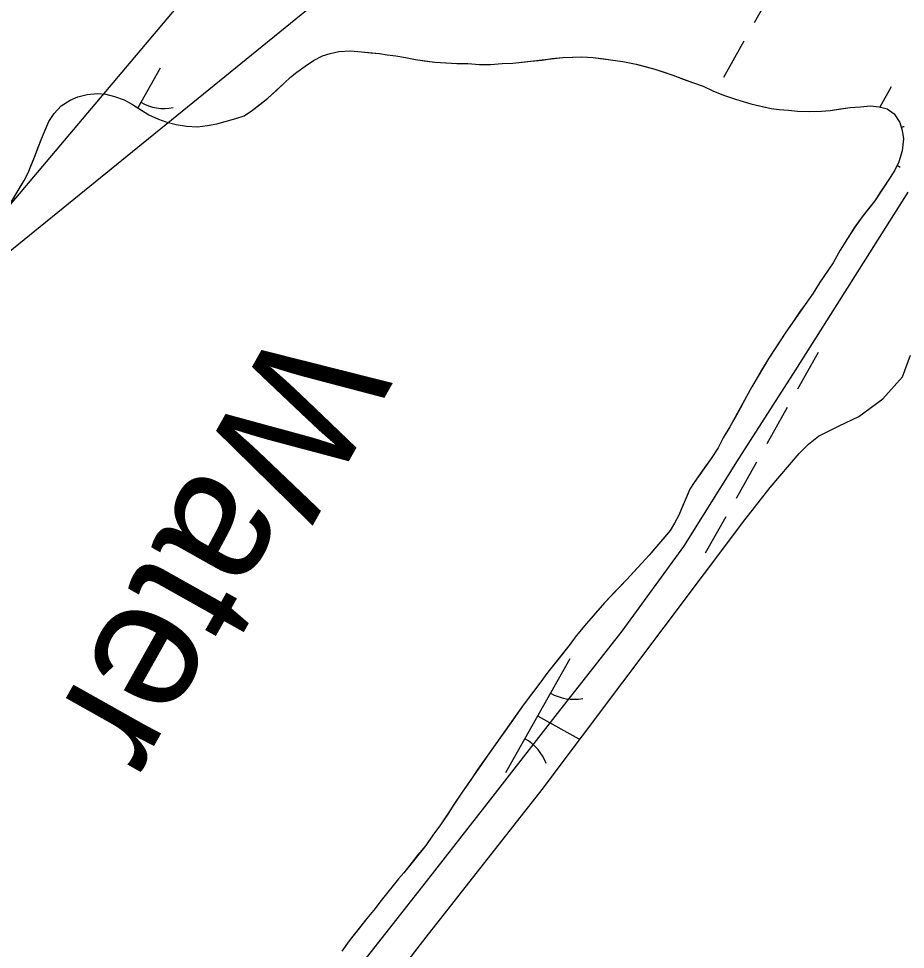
# Model space of a CAD drawing. Extents: x 3913936 to 3933962, y 195330 to 217741.
# Drawn here: x 3921984 to 3922323.1, y 201772 to 202128 of the extents above; entities that cross this region are included whole.
import ezdxf

# ---------------------------------------------------------------- set-up
doc = ezdxf.new("R2010")
doc.units = 0
for name, color, linetype in [('V-RIVR-IDEN', 7, 'Continuous'), ('V-RRAP-FSHR', 7, 'Continuous'), ('V-TOPO-SHOR', 7, 'Continuous'), ('V-UTIL-LINE', 7, 'Continuous'), ('V-WETL-SWMP', 7, 'Continuous')]:
    doc.layers.add(name, color=color, linetype=linetype)

msp = doc.modelspace()

# ---------------------------------------------------------------- linework, layer by layer
at = {"layer": 'V-RRAP-FSHR'}
msp.add_lwpolyline([(3922116.18, 201767.62), (3922140.83, 201799.13), (3922165.47, 201830.63), (3922190.12, 201862.13), (3922214.76, 201893.64), (3922238.39, 201926.12), (3922259.53, 201959.85), (3922281.16, 201993.59), (3922302.51, 202027.32), (3922324.2, 202061.57)], dxfattribs=at)
at = {"layer": 'V-TOPO-SHOR'}
for points in [[(3922027.59, 202095.11), (3922030.94, 202092.93), (3922033.78, 202091.14), (3922037.51, 202089.48), (3922040.35, 202088.45), (3922044.21, 202087.43), (3922048.2, 202086.8), (3922052.45, 202086.56), (3922056.18, 202087.08), (3922059.78, 202087.74), (3922062.99, 202088.65), (3922067.1, 202089.82), (3922070.19, 202090.85), (3922073.4, 202092.92), (3922076.09, 202094.99), (3922079.3, 202097.57), (3922082.9, 202100.79), (3922085.59, 202103.24), (3922088.03, 202105.57), (3922090.34, 202107.5), (3922093.55, 202109.83), (3922096.76, 202111.9), (3922100.23, 202113.71), (3922103.19, 202114.62), (3922106.4, 202115.4), (3922110.9, 202115.67), (3922115.15, 202115.29), (3922118.75, 202114.92), (3922121.97, 202114.67), (3922124.93, 202114.16), (3922128.27, 202113.79), (3922132.01, 202113.15), (3922135.74, 202112.39), (3922139.09, 202111.89), (3922143.21, 202111.38), (3922147.45, 202111.01), (3922151.57, 202110.76), (3922155.81, 202110.77), (3922160.19, 202110.4), (3922164.44, 202110.41), (3922168.94, 202110.81), (3922172.93, 202110.95), (3922176.53, 202111.35), (3922179.87, 202111.74), (3922184.25, 202112.14), (3922187.97, 202112.66), (3922192.09, 202113.06), (3922195.95, 202113.2), (3922199.42, 202113.34), (3922203.67, 202113.09), (3922207.92, 202112.59), (3922211.26, 202112.09), (3922215.12, 202111.58), (3922220.14, 202110.57), (3922223.62, 202109.68), (3922227.35, 202108.66), (3922230.44, 202107.64), (3922234.18, 202106.36), (3922238.17, 202104.83), (3922241.65, 202103.55), (3922245.77, 202102.15), (3922249.5, 202100.36), (3922253.5, 202098.7), (3922258.13, 202097.16), (3922261.09, 202096.27), (3922264.06, 202095.38), (3922267.79, 202094.49), (3922271.78, 202093.6), (3922274.87, 202093.23), (3922278.47, 202092.98), (3922281.82, 202092.6), (3922286.32, 202092.48), (3922291.08, 202092.63), (3922294.3, 202092.89), (3922298.28, 202093.42), (3922302.01, 202093.94), (3922306, 202094.21), (3922309.73, 202094.61), (3922313.08, 202094.23), (3922316.17, 202093.47), (3922318.87, 202091.55), (3922320.94, 202088.21), (3922321.85, 202085.12), (3922322.37, 202082.03), (3922321.87, 202077.4), (3922320.6, 202073.15), (3922319.06, 202070.06), (3922317.27, 202067.23), (3922315.48, 202064.52), (3922313.55, 202061.68), (3922311.37, 202058.33), (3922309.32, 202055.62), (3922306.63, 202052.14), (3922303.81, 202048.27), (3922300.99, 202043.89), (3922298.18, 202039.38), (3922295.49, 202034.61), (3922293.56, 202031.78), (3922290.23, 202026.88), (3922287.8, 202023.02), (3922284.73, 202018.63)], [(3921982.02, 202059.22), (3921984.45, 202063.34), (3921986.12, 202066.05), (3921987.65, 202069.01), (3921988.8, 202071.97), (3921990.08, 202074.93), (3921991.36, 202078.41), (3921992.76, 202082.02), (3921994.04, 202085.11), (3921995.58, 202088.59), (3921997.62, 202091.68), (3922000.32, 202094.65), (3922003.66, 202096.84), (3922006.61, 202098.01), (3922010.21, 202098.92), (3922014.2, 202099.32), (3922017.29, 202099.07), (3922020.64, 202098.18), (3922024.37, 202096.9), (3922027.59, 202095.11)], [(3922284.73, 202018.63), (3922282.93, 202016.05), (3922280.11, 202011.93), (3922277.17, 202007.68), (3922274.09, 202002.91), (3922270.89, 201998.14), (3922268.07, 201993.5), (3922266.02, 201989.89), (3922264.36, 201987.18), (3922262.31, 201983.45), (3922260.01, 201979.07), (3922258.47, 201976.36), (3922256.04, 201971.85), (3922253.48, 201967.6), (3922251.56, 201963.86), (3922248.87, 201959.74), (3922246.43, 201956.39), (3922244.64, 201953.81), (3922242.33, 201950.59), (3922240.67, 201948.01), (3922239.39, 201944.92), (3922237.98, 201941.7), (3922236.45, 201938.09), (3922234.78, 201935), (3922233.12, 201932.16), (3922230.43, 201928.94), (3922227.86, 201925.97), (3922225.17, 201922.75), (3922222.35, 201919.65), (3922219.01, 201916.17), (3922216.7, 201913.59), (3922211.96, 201908.69), (3922208.11, 201904.56), (3922205.42, 201901.46), (3922201.18, 201896.57), (3922197.21, 201891.92), (3922194.9, 201888.7), (3922190.67, 201883.41), (3922186.44, 201878), (3922183.36, 201873.74), (3922180.93, 201870.65), (3922176.96, 201865.36), (3922172.86, 201859.56), (3922168.75, 201853.76), (3922164.91, 201848.48), (3922161.58, 201843.58), (3922159.66, 201840.87), (3922156.45, 201836.1), (3922153.63, 201832.11), (3922149.92, 201826.56), (3922148.12, 201823.73), (3922145.31, 201819.6), (3922142.36, 201815.61), (3922139.67, 201811.74), (3922136.72, 201808.13), (3922134.54, 201805.29), (3922131.33, 201801.3), (3922129.28, 201798.97), (3922125.69, 201794.46), (3922122.1, 201790.08), (3922120.31, 201787.63), (3922117.1, 201783.76), (3922114.02, 201779.76), (3922110.44, 201775.25), (3922107.62, 201771.25)]]:
    msp.add_lwpolyline(points, dxfattribs=at)
at = {"layer": 'V-UTIL-LINE'}
for points in [[(3928315.82, 212388.13), (3926944.7, 210748.94), (3926592.74, 210251.47), (3926408.93, 209914.99), (3925628.64, 208474.44), (3925139.98, 207727.42), (3924555.96, 206253.65), (3924055.82, 204771.45), (3923484.9, 203858.52), (3922256.01, 202262.65), (3921816.4, 201905.57), (3920704.84, 200345.08), (3920462.44, 200062.72)], [(3928328.32, 212380.93), (3926784.14, 210502.92), (3926424.72, 209908.68), (3925640.45, 208467.64), (3924952.2, 207329.25), (3923971.74, 204752.16), (3923252.9, 203563.68), (3921560.17, 201558.84), (3920397.87, 200112.86)]]:
    msp.add_lwpolyline(points, dxfattribs=at)
at = {"layer": 'V-WETL-SWMP'}
for p, q in [((3922273.13, 202140.3), (3922265.29, 202126.36)), ((3922261.37, 202119.38), (3922253.53, 202105.44)), ((3922096.76, 202111.9), (3922100.23, 202113.71)), ((3922100.23, 202113.71), (3922103.19, 202114.62)), ((3922103.19, 202114.62), (3922106.4, 202115.4)), ((3922106.4, 202115.4), (3922110.9, 202115.67)), ((3922110.9, 202115.67), (3922121.97, 202114.67)), ((3922121.97, 202114.67), (3922124.93, 202114.16)), ((3922124.93, 202114.16), (3922128.27, 202113.79)), ((3922128.27, 202113.79), (3922132.01, 202113.15)), ((3922192.09, 202113.06), (3922199.42, 202113.34)), ((3922199.42, 202113.34), (3922203.67, 202113.1)), ((3922090.34, 202107.5), (3922093.55, 202109.83)), ((3922093.55, 202109.83), (3922096.76, 202111.9)), ((3922132.01, 202113.15), (3922135.74, 202112.39)), ((3922135.74, 202112.39), (3922143.21, 202111.38)), ((3922143.21, 202111.38), (3922151.57, 202110.76)), ((3922151.57, 202110.76), (3922155.81, 202110.77)), ((3922155.81, 202110.77), (3922160.19, 202110.4)), ((3922160.19, 202110.4), (3922164.44, 202110.41)), ((3922164.44, 202110.41), (3922168.94, 202110.81)), ((3922168.94, 202110.81), (3922172.93, 202110.95)), ((3922172.93, 202110.95), (3922192.09, 202113.06)), ((3922203.67, 202113.1), (3922215.12, 202111.58)), ((3922215.12, 202111.58), (3922220.14, 202110.57)), ((3922220.14, 202110.57), (3922227.35, 202108.66)), ((3922038.11, 202109.04), (3922029.56, 202093.84)), ((3922088.03, 202105.57), (3922090.34, 202107.5)), ((3922227.35, 202108.66), (3922234.18, 202106.36)), ((3922234.18, 202106.36), (3922241.65, 202103.55)), ((3922079.3, 202097.57), (3922085.59, 202103.24)), ((3922085.59, 202103.24), (3922088.03, 202105.57)), ((3922241.65, 202103.55), (3922245.77, 202102.15)), ((3922010.21, 202098.92), (3922014.2, 202099.32)), ((3922014.2, 202099.32), (3922017.29, 202099.07)), ((3922017.29, 202099.07), (3922020.64, 202098.18)), ((3922245.77, 202102.15), (3922249.5, 202100.36)), ((3922249.5, 202100.36), (3922253.5, 202098.7)), ((3922317.71, 202101.82), (3922313.4, 202094.15)), ((3922000.32, 202094.65), (3922003.66, 202096.84)), ((3922003.66, 202096.84), (3922006.61, 202098.01)), ((3922006.61, 202098.01), (3922010.21, 202098.92)), ((3922020.64, 202098.18), (3922024.37, 202096.9)), ((3922024.37, 202096.9), (3922027.59, 202095.11)), ((3922073.4, 202092.92), (3922079.3, 202097.57)), ((3922253.5, 202098.7), (3922258.13, 202097.16)), ((3922258.13, 202097.16), (3922264.06, 202095.38)), ((3921997.62, 202091.68), (3922000.32, 202094.65)), ((3922027.59, 202095.11), (3922033.78, 202091.14)), ((3922070.19, 202090.85), (3922073.4, 202092.92)), ((3922264.06, 202095.38), (3922271.78, 202093.6)), ((3922271.78, 202093.6), (3922274.87, 202093.22)), ((3922274.87, 202093.22), (3922278.47, 202092.98)), ((3922278.47, 202092.98), (3922281.82, 202092.6)), ((3922281.82, 202092.6), (3922286.32, 202092.48)), ((3922286.32, 202092.48), (3922291.08, 202092.63)), ((3922291.08, 202092.63), (3922294.3, 202092.89)), ((3922294.3, 202092.89), (3922302.01, 202093.94)), ((3922302.01, 202093.94), (3922306, 202094.21)), ((3922306, 202094.21), (3922309.73, 202094.61)), ((3922309.73, 202094.61), (3922313.08, 202094.23)), ((3922313.08, 202094.23), (3922316.17, 202093.47)), ((3922316.17, 202093.47), (3922318.87, 202091.55)), ((3921992.76, 202082.02), (3921995.58, 202088.58)), ((3921995.58, 202088.58), (3921997.62, 202091.68)), ((3922033.78, 202091.14), (3922037.51, 202089.47)), ((3922037.51, 202089.47), (3922040.35, 202088.45)), ((3922040.35, 202088.45), (3922044.21, 202087.43)), ((3922059.78, 202087.74), (3922067.1, 202089.81)), ((3922067.1, 202089.81), (3922070.19, 202090.85)), ((3922318.87, 202091.55), (3922320.94, 202088.21)), ((3922044.21, 202087.43), (3922048.2, 202086.8)), ((3922048.2, 202086.8), (3922052.45, 202086.56)), ((3922052.45, 202086.56), (3922056.18, 202087.08)), ((3922056.18, 202087.08), (3922059.78, 202087.74)), ((3922320.94, 202088.21), (3922321.85, 202085.12)), ((3922321.85, 202085.12), (3922322.37, 202082.04)), ((3921990.08, 202074.93), (3921992.76, 202082.02)), ((3922322.37, 202082.04), (3922321.87, 202077.4)), ((3921987.65, 202069.01), (3921990.08, 202074.93)), ((3922321.87, 202077.4), (3922320.6, 202073.15)), ((3922320.6, 202073.15), (3922319.06, 202070.06)), ((3922319.96, 202071.87), (3922321.15, 202071.21)), ((3921986.12, 202066.05), (3921987.65, 202069.01)), ((3922317.27, 202067.23), (3922311.38, 202058.33)), ((3922319.06, 202070.06), (3922317.27, 202067.23)), ((3921980.35, 202056.51), (3921986.12, 202066.05)), ((3922311.38, 202058.33), (3922306.63, 202052.14)), ((3922306.63, 202052.14), (3922303.81, 202048.28)), ((3922303.81, 202048.28), (3922298.18, 202039.38)), ((3922298.18, 202039.38), (3922295.49, 202034.61)), ((3922295.49, 202034.61), (3922290.23, 202026.88)), ((3922290.23, 202026.88), (3922287.8, 202023.02)), ((3922287.8, 202023.02), (3922284.73, 202018.63)), ((3922284.73, 202018.63), (3922277.17, 202007.68)), ((3922277.17, 202007.68), (3922270.89, 201998.14)), ((3922289.7, 202000.21), (3922281.86, 201986.27)), ((3922270.89, 201998.14), (3922264.36, 201987.18)), ((3922321.98, 201991.02), (3922325.05, 201999.26)), ((3922314.54, 201982.51), (3922321.98, 201991.02)), ((3922264.36, 201987.18), (3922256.04, 201971.85)), ((3922305.3, 201975.79), (3922314.54, 201982.51)), ((3922277.94, 201979.29), (3922270.1, 201965.35)), ((3922297.85, 201972.17), (3922305.3, 201975.79)), ((3922256.04, 201971.85), (3922253.48, 201967.6)), ((3922289.88, 201968.29), (3922297.85, 201972.17)), ((3922253.48, 201967.6), (3922251.56, 201963.86)), ((3922286.03, 201965.19), (3922289.88, 201968.29)), ((3922251.56, 201963.86), (3922248.87, 201959.74)), ((3922282.44, 201961.58), (3922286.03, 201965.19)), ((3922271.41, 201948.68), (3922282.44, 201961.58)), ((3922248.87, 201959.74), (3922242.33, 201950.58)), ((3922266.18, 201958.37), (3922258.34, 201944.42)), ((3922242.33, 201950.58), (3922240.67, 201948.01)), ((3922240.67, 201948.01), (3922236.45, 201938.09)), ((3922261.67, 201936.31), (3922271.41, 201948.68)), ((3922184.25, 201833.17), (3922261.67, 201936.31)), ((3922236.45, 201938.09), (3922234.78, 201935)), ((3922254.42, 201937.45), (3922246.58, 201923.5)), ((3922233.12, 201932.16), (3922225.17, 201922.75)), ((3922234.78, 201935), (3922233.12, 201932.16)), ((3922225.17, 201922.75), (3922216.7, 201913.59)), ((3922216.7, 201913.59), (3922208.11, 201904.56)), ((3922208.11, 201904.56), (3922201.18, 201896.57)), ((3922201.18, 201896.57), (3922197.21, 201891.92)), ((3922197.21, 201891.92), (3922194.9, 201888.7)), ((3922194.9, 201888.7), (3922186.44, 201878)), ((3922194.74, 201883.06), (3922170.23, 201839.47)), ((3922186.44, 201878), (3922183.37, 201873.74)), ((3922183.37, 201873.74), (3922176.96, 201865.36)), ((3922176.96, 201865.36), (3922164.91, 201848.48)), ((3922182.48, 201861.27), (3922198.18, 201852.45)), ((3922164.91, 201848.48), (3922153.63, 201832.11)), ((3922139.9, 201776.7), (3922184.25, 201833.17)), ((3922153.63, 201832.11), (3922145.31, 201819.6)), ((3922145.31, 201819.6), (3922142.36, 201815.61)), ((3922142.36, 201815.61), (3922139.67, 201811.74)), ((3922139.67, 201811.74), (3922131.33, 201801.3)), ((3922131.33, 201801.3), (3922129.28, 201798.97)), ((3922129.28, 201798.97), (3922122.1, 201790.08)), ((3922122.1, 201790.08), (3922120.31, 201787.63)), ((3922120.31, 201787.63), (3922117.1, 201783.76)), ((3922117.1, 201783.76), (3922110.44, 201775.25)), ((3922110.44, 201775.25), (3922107.62, 201771.25)), ((3922110.93, 201739.57), (3922139.9, 201776.7))]:
    msp.add_line(p, q, dxfattribs=at)
for centre, start, end in [((3922039.6, 202111.21), 239.8861, 281.4297), ((3922319.2, 202103.99), 277.3071, 281.4297), ((3922196.23, 201885.23), 239.8861, 281.4297), ((3922169.16, 201837.07), 19.8861, 61.4297)]:
    msp.add_arc(centre, 17.62, start, end, dxfattribs=at)

# ---------------------------------------------------------------- texts
at = {"layer": 'V-RIVR-IDEN'}
msp.add_text('Water', height=50, rotation=240.673, dxfattribs=at).set_placement((3922083.64, 202013.32))

doc.saveas('drawing.dxf')
